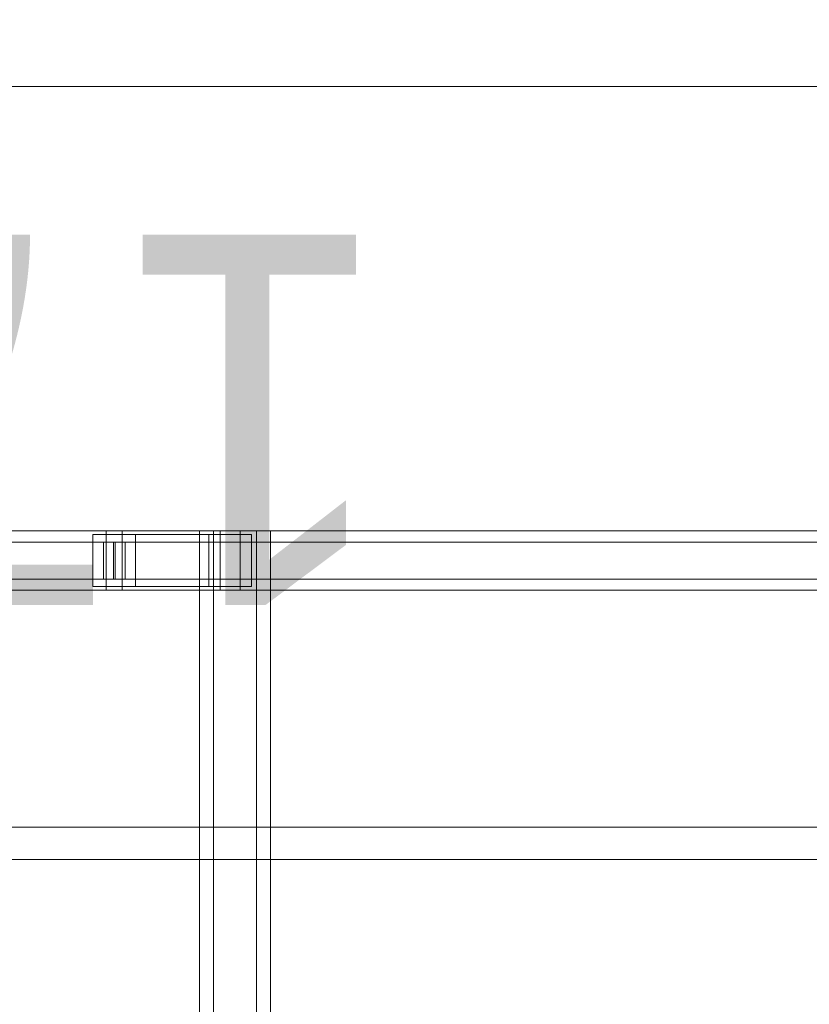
# Model space of a CAD drawing. Header units: millimetres. Extents: x -4738 to 65662, y -68080 to 6847.
# Tile 450 of 656: x 4848 to 5380, y -17870 to -17205. Entities that reach past the tile are written whole.
import ezdxf

# ---------------------------------------------------------------- set-up
doc = ezdxf.new("R2010")
doc.units = ezdxf.units.MM
doc.layers.add('COTAS_P', color=1, linetype='Continuous', lineweight=0)
doc.layers.add('superior_C01', color=7, linetype='Continuous', lineweight=0)
doc.dimstyles.new('R19_100', dxfattribs={"dimtxt": 250, "dimasz": 150, "dimexe": 150, "dimexo": 80, "dimgap": 100, "dimtad": 1, "dimtih": 1, "dimtoh": 1, "dimdsep": 46, "dimcen": 0.09, "dimadec": 0, "dimazin": 0, "dimtfac": 1, "dimtdec": 4, "dimtofl": 0, "dimtmove": 0, "dimatfit": 3, "dimfxl": 1, "dimtolj": 1, "dimtzin": 0, "dimarcsym": 0})

# ---------------------------------------------------------------- blocks, each defined once
blk = doc.blocks.new('DIM_R30_36')
at = {"layer": 'COTAS_P'}
for p, q in [((4250, -17250), (4400, -17205)), ((5950, -17250), (5800, -17205)), ((4250, -18150), (4250, -17250)), ((5950, -17250), (4250, -17250)), ((4250, -17250), (4400, -17295)), ((5950, -17250), (5800, -17295)), ((5950, -18150), (5950, -17250))]:
    blk.add_line(p, q, dxfattribs=at)
blk.add_text('1700 P', height=250, rotation=180, dxfattribs=at).set_placement((5100, -17350))

msp = doc.modelspace()

# ---------------------------------------------------------------- linework, layer by layer
at = {"layer": 'superior_C01'}
for p, q in [((4905.916, -17550), (3750.355, -17550)), ((3761.139, -17550), (4916.701, -17550)), ((4982.757, -17550), (3827.195, -17550)), ((3840.676, -17550), (4996.238, -17550)), ((4925.753, -17552.5), (4896.864, -17552.5)), ((4896.864, -17552.5), (4896.864, -17587.5)), ((4975.053, -17552.5), (4896.864, -17552.5)), ((4905.916, -17550), (4905.916, -17590)), ((4916.701, -17550), (4905.916, -17550)), ((6061.478, -17550), (4905.916, -17550)), ((4916.701, -17590), (4916.701, -17550)), ((4916.701, -17550), (6072.263, -17550)), ((4925.753, -17587.5), (4925.753, -17552.5)), ((4925.753, -17552.5), (5003.942, -17552.5)), ((5007.408, -17550), (4968.89, -17550)), ((4968.89, -17550), (4968.89, -18450)), ((4978.326, -17550), (4968.89, -17550)), ((4975.053, -17587.5), (4975.053, -17552.5)), ((4975.053, -17552.5), (5003.942, -17552.5)), ((4978.326, -18450), (4978.326, -17550)), ((4978.326, -17550), (5016.845, -17550)), ((4982.757, -17550), (4982.757, -17590)), ((4996.238, -17550), (4982.757, -17550)), ((6138.318, -17550), (4982.757, -17550)), ((4996.238, -17590), (4996.238, -17550)), ((4996.238, -17550), (6151.799, -17550)), ((5003.942, -17552.5), (5003.942, -17587.5)), ((5007.408, -18450), (5007.408, -17550)), ((5007.408, -17550), (5016.845, -17550)), ((5016.845, -17550), (5016.845, -18450)), ((4903.985, -17557.5), (3826.611, -17557.5)), ((3841.26, -17557.5), (4918.633, -17557.5)), ((4903.985, -17557.5), (4903.985, -17582.5)), ((4918.633, -17557.5), (4903.985, -17557.5)), ((4910.771, -17557.5), (4911.847, -17557.5)), ((4910.771, -17582.5), (4910.771, -17557.5)), ((6144.521, -17557.5), (4910.771, -17557.5)), ((4911.847, -17557.5), (4911.847, -17582.5)), ((4911.847, -17557.5), (6145.597, -17557.5)), ((4918.633, -17582.5), (4918.633, -17557.5)), ((3826.611, -17582.5), (4903.985, -17582.5)), ((3841.26, -17582.5), (4918.633, -17582.5)), ((4903.985, -17582.5), (4918.633, -17582.5)), ((4911.847, -17582.5), (4910.771, -17582.5)), ((4910.771, -17582.5), (6144.521, -17582.5)), ((4911.847, -17582.5), (6145.597, -17582.5)), ((4896.864, -17587.5), (4925.753, -17587.5)), ((4975.053, -17587.5), (4896.864, -17587.5)), ((5003.942, -17587.5), (4925.753, -17587.5)), ((5003.942, -17587.5), (4975.053, -17587.5)), ((3750.355, -17590), (4905.916, -17590)), ((3761.139, -17590), (4916.701, -17590)), ((3827.195, -17590), (4982.757, -17590)), ((3840.676, -17590), (4996.238, -17590)), ((4905.916, -17590), (4916.701, -17590)), ((4905.916, -17590), (6061.478, -17590)), ((4916.701, -17590), (6072.263, -17590)), ((4982.757, -17590), (4996.238, -17590)), ((4982.757, -17590), (6138.318, -17590)), ((4996.238, -17590), (6151.799, -17590)), ((1103.221, -17750), (10242.208, -17750)), ((10243.564, -17750), (1104.577, -17750)), ((4734.419, -17771.702), (5678.578, -17771.702)), ((5680.186, -17771.702), (4736.026, -17771.702))]:
    msp.add_line(p, q, dxfattribs=at)

# ---------------------------------------------------------------- dimensions: what is measured, and where the dimension line sits
at = {"layer": 'COTAS_P'}
dim = msp.add_aligned_dim(p1=(5950, -18150), p2=(4250, -18150), distance=-900, text='<> P', dimstyle='R19_100', dxfattribs=at)
dim.commit()
dim.dimension.update_dxf_attribs({"geometry": 'DIM_R30_36', "text_midpoint": (5100, -17250)})

doc.saveas('drawing.dxf')
